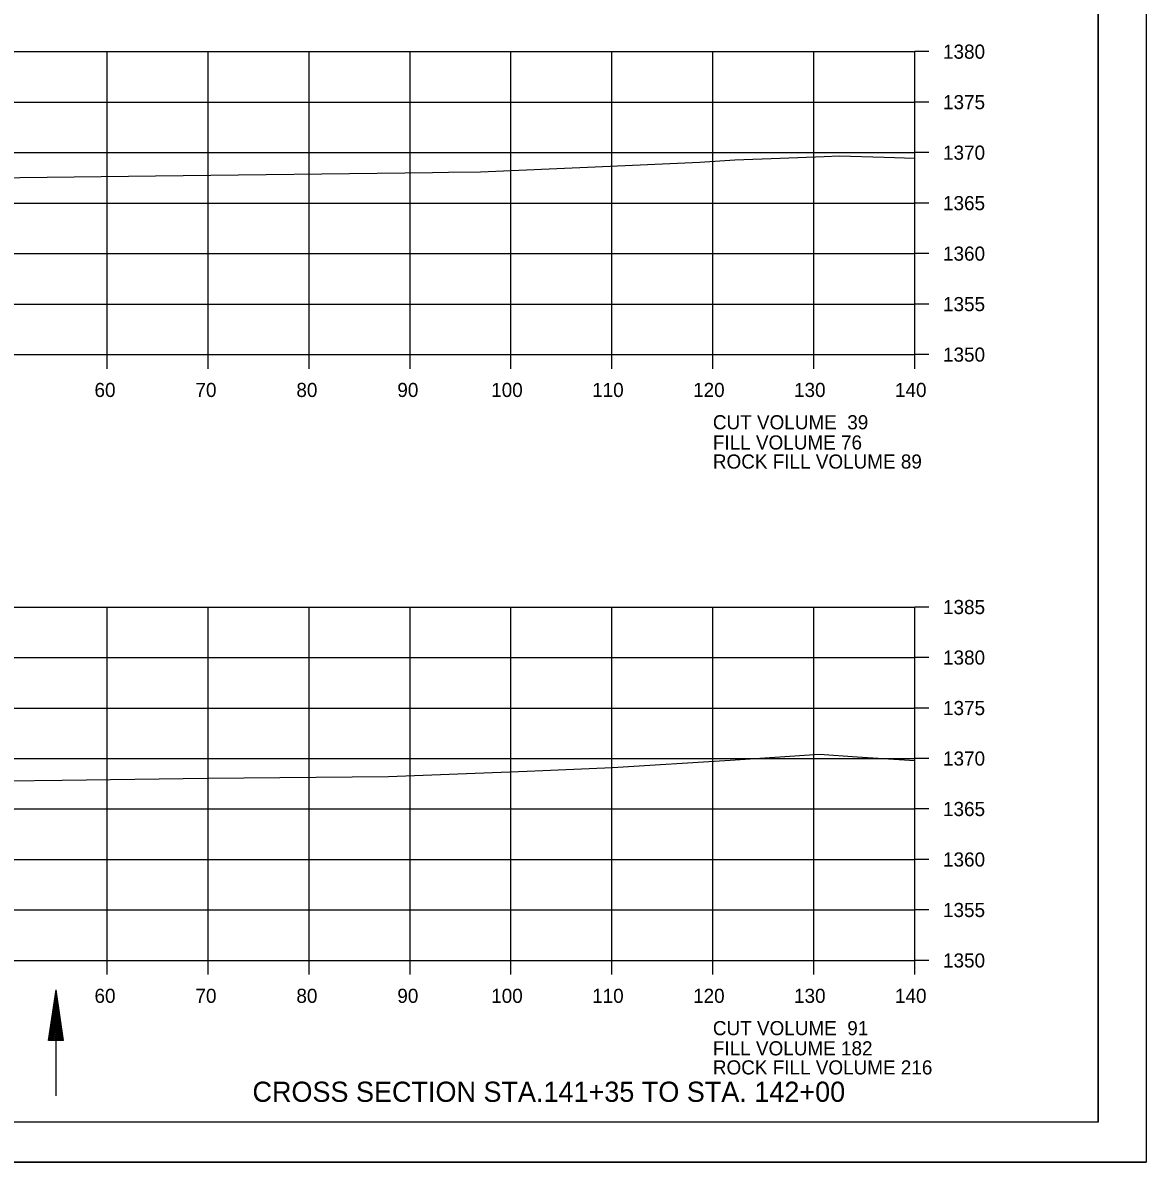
# Model space of a CAD drawing. Extents: x 1374311 to 1383814, y 384102 to 406278.
# Drawn here: x 1381680.3 to 1381791.6, y 389444.7 to 389557.5 of the extents above; entities that cross this region are included whole.
import ezdxf

# ---------------------------------------------------------------- set-up
doc = ezdxf.new("R2010")
doc.units = 0
for name, color, linetype in [('R_Axis', 7, 'Continuous'), ('R_Axis Annot', 7, 'Continuous'), ('R_Border', 7, 'Continuous'), ('R_Draft', 7, 'Continuous'), ('R_Exist Surface', 7, 'Continuous'), ('R_Grid', 7, 'Continuous'), ('R_No Plot', 7, 'Continuous'), ('R_Water', 7, 'Continuous')]:
    doc.layers.add(name, color=color, linetype=linetype)

msp = doc.modelspace()

# ---------------------------------------------------------------- linework, layer by layer
at = {"layer": 'R_Axis'}
for p, q in [((1381768.66, 389524.69), (1381768.66, 389554.69)), ((1381770.06, 389554.69), (1381768.66, 389554.69)), ((1381770.06, 389549.69), (1381768.66, 389549.69)), ((1381770.06, 389544.69), (1381768.66, 389544.69)), ((1381770.06, 389539.69), (1381768.66, 389539.69)), ((1381770.06, 389534.69), (1381768.66, 389534.69)), ((1381770.06, 389529.69), (1381768.66, 389529.69)), ((1381488.66, 389524.69), (1381768.66, 389524.69)), ((1381688.66, 389523.29), (1381688.66, 389524.69)), ((1381698.66, 389523.29), (1381698.66, 389524.69)), ((1381708.66, 389523.29), (1381708.66, 389524.69)), ((1381718.66, 389523.29), (1381718.66, 389524.69)), ((1381728.66, 389523.29), (1381728.66, 389524.69)), ((1381738.66, 389523.29), (1381738.66, 389524.69)), ((1381748.66, 389523.29), (1381748.66, 389524.69)), ((1381758.66, 389523.29), (1381758.66, 389524.69)), ((1381768.66, 389523.29), (1381768.66, 389524.69)), ((1381770.06, 389524.69), (1381768.66, 389524.69)), ((1381768.66, 389464.69), (1381768.66, 389499.69)), ((1381770.06, 389499.69), (1381768.66, 389499.69)), ((1381770.06, 389494.69), (1381768.66, 389494.69)), ((1381770.06, 389489.69), (1381768.66, 389489.69)), ((1381770.06, 389484.69), (1381768.66, 389484.69)), ((1381770.06, 389479.69), (1381768.66, 389479.69)), ((1381770.06, 389474.69), (1381768.66, 389474.69)), ((1381770.06, 389469.69), (1381768.66, 389469.69)), ((1381488.66, 389464.69), (1381768.66, 389464.69)), ((1381688.66, 389463.29), (1381688.66, 389464.69)), ((1381698.66, 389463.29), (1381698.66, 389464.69)), ((1381708.66, 389463.29), (1381708.66, 389464.69)), ((1381718.66, 389463.29), (1381718.66, 389464.69)), ((1381728.66, 389463.29), (1381728.66, 389464.69)), ((1381738.66, 389463.29), (1381738.66, 389464.69)), ((1381748.66, 389463.29), (1381748.66, 389464.69)), ((1381758.66, 389463.29), (1381758.66, 389464.69)), ((1381768.66, 389463.29), (1381768.66, 389464.69)), ((1381770.06, 389464.69), (1381768.66, 389464.69))]:
    msp.add_line(p, q, dxfattribs=at)
at = {"layer": 'R_Border'}
for q in [(1381786.84, 389654.15), (1381470.66, 389448.69)]:
    msp.add_line((1381786.84, 389448.69), q, dxfattribs=at)
at = {"layer": 'R_Draft'}
for p, q in [((1381682.84, 389456.77), (1381683.59, 389461.77)), ((1381682.96, 389456.77), (1381683.59, 389460.94)), ((1381684.34, 389456.77), (1381683.59, 389461.77)), ((1381684.21, 389456.77), (1381683.59, 389460.94)), ((1381683.09, 389456.77), (1381683.59, 389460.08)), ((1381684.09, 389456.77), (1381683.59, 389460.08)), ((1381683.22, 389456.77), (1381683.59, 389459.25)), ((1381683.96, 389456.77), (1381683.59, 389459.25)), ((1381683.34, 389456.77), (1381683.59, 389458.4)), ((1381683.47, 389456.77), (1381683.59, 389457.56)), ((1381683.83, 389456.77), (1381683.59, 389458.4)), ((1381683.71, 389456.77), (1381683.59, 389457.56)), ((1381684.34, 389456.77), (1381682.84, 389456.77))]:
    msp.add_line(p, q, dxfattribs=at)
at = {"layer": 'R_Exist Surface'}
for points in [[(1381677.28, 389542.19), (1381693.45, 389542.38), (1381720.89, 389542.71), (1381722.48, 389542.75), (1381725.65, 389542.8), (1381737, 389543.27), (1381747.37, 389543.74), (1381750.84, 389543.97), (1381755.31, 389544.14), (1381759.7, 389544.31), (1381761.18, 389544.37), (1381765.64, 389544.23), (1381768.66, 389544.14)], [(1381667.62, 389482.36), (1381684.19, 389482.56), (1381698.58, 389482.74), (1381716.51, 389482.9), (1381730.27, 389483.44), (1381738.71, 389483.8), (1381750.37, 389484.54), (1381759.23, 389485.11), (1381762.94, 389484.86), (1381768.66, 389484.48)]]:
    msp.add_lwpolyline(points, dxfattribs=at)
at = {"layer": 'R_Grid'}
for p, q in [((1381488.66, 389554.69), (1381768.66, 389554.69)), ((1381688.66, 389524.69), (1381688.66, 389554.69)), ((1381698.66, 389524.69), (1381698.66, 389554.69)), ((1381708.66, 389524.69), (1381708.66, 389554.69)), ((1381718.66, 389524.69), (1381718.66, 389554.69)), ((1381728.66, 389524.69), (1381728.66, 389554.69)), ((1381738.66, 389524.69), (1381738.66, 389554.69)), ((1381748.66, 389524.69), (1381748.66, 389554.69)), ((1381758.66, 389524.69), (1381758.66, 389554.69)), ((1381768.66, 389524.69), (1381768.66, 389554.69)), ((1381488.66, 389549.69), (1381768.66, 389549.69)), ((1381488.66, 389544.69), (1381768.66, 389544.69)), ((1381488.66, 389539.69), (1381768.66, 389539.69)), ((1381488.66, 389534.69), (1381768.66, 389534.69)), ((1381488.66, 389529.69), (1381768.66, 389529.69)), ((1381488.66, 389524.69), (1381768.66, 389524.69)), ((1381488.66, 389499.69), (1381768.66, 389499.69)), ((1381688.66, 389464.69), (1381688.66, 389499.69)), ((1381698.66, 389464.69), (1381698.66, 389499.69)), ((1381708.66, 389464.69), (1381708.66, 389499.69)), ((1381718.66, 389464.69), (1381718.66, 389499.69)), ((1381728.66, 389464.69), (1381728.66, 389499.69)), ((1381738.66, 389464.69), (1381738.66, 389499.69)), ((1381748.66, 389464.69), (1381748.66, 389499.69)), ((1381758.66, 389464.69), (1381758.66, 389499.69)), ((1381768.66, 389464.69), (1381768.66, 389499.69)), ((1381488.66, 389494.69), (1381768.66, 389494.69)), ((1381488.66, 389489.69), (1381768.66, 389489.69)), ((1381488.66, 389484.69), (1381768.66, 389484.69)), ((1381488.66, 389479.69), (1381768.66, 389479.69)), ((1381488.66, 389474.69), (1381768.66, 389474.69)), ((1381488.66, 389469.69), (1381768.66, 389469.69)), ((1381488.66, 389464.69), (1381768.66, 389464.69))]:
    msp.add_line(p, q, dxfattribs=at)
at = {"layer": 'R_No Plot'}
msp.add_line((1381458.26, 389444.72), (1381791.59, 389444.72), dxfattribs=at)
for points in [[(1381458.25, 389658.05), (1381791.59, 389658.05), (1381791.59, 389444.71), (1381458.25, 389444.71)], [(1381704.58, 389654.15), (1381704.58, 389644.27), (1381740.31, 389644.27), (1381740.31, 389641.35), (1381763.51, 389641.35), (1381763.51, 389618.14), (1381786.84, 389618.14), (1381786.84, 389448.69), (1381470.66, 389448.69), (1381470.66, 389654.15)]]:
    msp.add_lwpolyline(points, close=True, dxfattribs=at)
at = {"layer": 'R_Water'}
msp.add_line((1381683.59, 389451.27), (1381683.59, 389461.77), dxfattribs=at)

# ---------------------------------------------------------------- texts
at = {"layer": 'R_Axis Annot'}
for s, p in [('1380', (1381771.46, 389553.99)), ('1375', (1381771.46, 389548.99)), ('1370', (1381771.46, 389543.99)), ('1365', (1381771.46, 389538.99)), ('1360', (1381771.46, 389533.99)), ('1355', (1381771.46, 389528.99)), ('1350', (1381771.46, 389523.99)), ('60', (1381687.4, 389520.49)), ('70', (1381697.4, 389520.49)), ('80', (1381707.4, 389520.49)), ('90', (1381717.4, 389520.49)), ('100', (1381726.7, 389520.49)), ('110', (1381736.7, 389520.49)), ('120', (1381746.7, 389520.49)), ('130', (1381756.7, 389520.49)), ('140', (1381766.7, 389520.49)), ('CUT VOLUME  39', (1381748.66, 389517.29)), ('FILL VOLUME 76', (1381748.66, 389515.29)), ('ROCK FILL VOLUME 89', (1381748.66, 389513.4)), ('1385', (1381771.46, 389498.99)), ('1380', (1381771.46, 389493.99)), ('1375', (1381771.46, 389488.99)), ('1370', (1381771.46, 389483.99)), ('1365', (1381771.46, 389478.99)), ('1360', (1381771.46, 389473.99)), ('1355', (1381771.46, 389468.99)), ('1350', (1381771.46, 389463.99)), ('60', (1381687.4, 389460.49)), ('70', (1381697.4, 389460.49)), ('80', (1381707.4, 389460.49)), ('90', (1381717.4, 389460.49)), ('100', (1381726.7, 389460.49)), ('110', (1381736.7, 389460.49)), ('120', (1381746.7, 389460.49)), ('130', (1381756.7, 389460.49)), ('140', (1381766.7, 389460.49)), ('CUT VOLUME  91', (1381748.66, 389457.29)), ('FILL VOLUME 182', (1381748.66, 389455.29)), ('ROCK FILL VOLUME 216', (1381748.66, 389453.4))]:
    msp.add_text(s, height=1.4, dxfattribs=at).set_placement(p)
at = {"layer": 'R_Draft'}
msp.add_text('CROSS SECTION STA.141+35 TO STA. 142+00', height=2, dxfattribs=at).set_placement((1381703.05, 389450.69))

doc.saveas('drawing.dxf')
